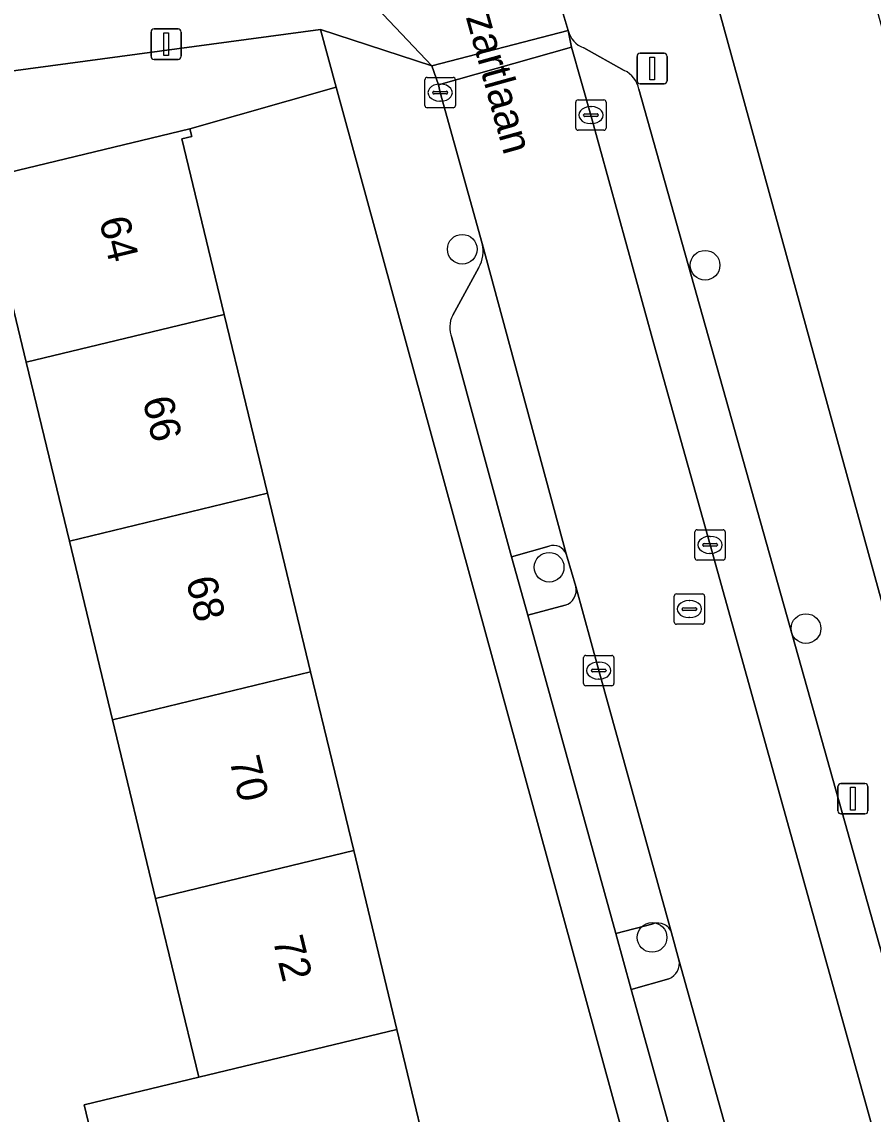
# Model space of a CAD drawing. Extents: x 159053 to 160042, y 380449 to 381423.
# Drawn here: x 159686.94 to 159714.96, y 380897.41 to 380933.36 of the extents above; entities that cross this region are included whole.
import ezdxf

# ---------------------------------------------------------------- set-up
doc = ezdxf.new("R2010")
doc.units = 0
for name, color, linetype in [('IMGEO_Boom', 7, 'Continuous'), ('IMGEO_Erf', 7, 'Continuous'), ('IMGEO_Groenvoorziening', 7, 'Continuous'), ('IMGEO_Kolk', 7, 'Continuous'), ('IMGEO_Lichtmast', 7, 'Continuous'), ('IMGEO_Openbare_ruimte_label', 7, 'Continuous'), ('IMGEO_Pand', 7, 'Continuous'), ('IMGEO_Pand_nummerreeks', 7, 'Continuous'), ('IMGEO_Parkeervlak_open', 7, 'Continuous'), ('IMGEO_Rijbaan_lokaal_open', 7, 'Continuous'), ('IMGEO_Rioolput', 7, 'Continuous'), ('IMGEO_Voetpad_op_trap', 7, 'Continuous'), ('IMGEO_Voetpad_open', 7, 'Continuous')]:
    doc.layers.add(name, color=color, linetype=linetype)

msp = doc.modelspace()

# ---------------------------------------------------------------- linework, layer by layer
at = {"layer": 'IMGEO_Boom'}
for centre in [(159701.439, 380925.875), (159709.431, 380925.349), (159704.298, 380915.409), (159712.752, 380913.393), (159707.687, 380903.228)]:
    msp.add_circle(centre, 0.489, dxfattribs=at)
at = {"layer": 'IMGEO_Erf'}
msp.add_lwpolyline([(159718.456, 380921.536), (159716.796, 380927.565), (159715.136, 380933.596), (159713.436, 380939.77), (159708.598, 380938.439), (159724.672, 380880.027), (159733.63, 380882.492), (159732.569, 380886.345), (159728.455, 380885.212), (159726.755, 380891.388), (159725.095, 380897.417), (159723.435, 380903.447), (159721.775, 380909.477), (159720.115, 380915.507)], close=True, dxfattribs=at)
for points in [[(159710.202, 380884.05), (159697.29, 380931.206), (159692.475, 380929.841), (159692.536, 380929.587), (159692.21, 380929.508), (159693.604, 380923.732), (159695.024, 380917.849), (159696.444, 380911.967), (159697.864, 380906.084), (159699.285, 380900.2), (159700.705, 380894.317)], [(159690.409, 380891.829), (159688.989, 380897.714), (159692.766, 380898.626), (159691.346, 380904.509), (159689.926, 380910.392), (159688.506, 380916.274), (159687.086, 380922.158), (159685.695, 380927.919)]]:
    msp.add_lwpolyline(points, dxfattribs=at)
at = {"layer": 'IMGEO_Groenvoorziening'}
msp.add_lwpolyline([(159685.232, 380928.092), (159692.475, 380929.841), (159697.29, 380931.206), (159696.769, 380933.107), (159685.425, 380931.581), (159673.297, 380929.95), (159674.284, 380925.356)], close=True, dxfattribs=at)
for points in [[(159704.295, 380916.103), (159703.064, 380915.751), (159703.597, 380913.83), (159704.823, 380914.16)], [(159705.178, 380914.776), (159704.89, 380915.74), (159704.858, 380915.857)], [(159707.723, 380903.671), (159706.493, 380903.352), (159706.999, 380901.517), (159708.233, 380901.869)], [(159708.572, 380902.491), (159708.328, 380903.383)]]:
    msp.add_lwpolyline(points, dxfattribs=at)
for centre, radius, start, end in [((159704.447, 380915.683), 0.447, 22.9326, 109.862), ((159704.661, 380914.664), 0.529, 287.8583, 12.2321), ((159707.884, 380903.23), 0.469, 18.9898, 110.0982), ((159708.047, 380902.374), 0.538, 290.2685, 12.5493)]:
    msp.add_arc(centre, radius, start, end, dxfattribs=at)
at = {"layer": 'IMGEO_Kolk'}
for p, q in [((159700.21, 380930.605), (159700.21, 380931.457)), ((159700.285, 380931.531), (159701.137, 380931.531)), ((159700.698, 380931.311), (159700.723, 380931.311)), ((159701.211, 380931.457), (159701.211, 380930.605)), ((159700.469, 380931.025), (159700.469, 380931.037)), ((159700.907, 380930.988), (159700.509, 380930.988)), ((159700.512, 380931.074), (159700.91, 380931.074)), ((159700.953, 380931.037), (159700.953, 380931.025)), ((159700.721, 380930.751), (159700.696, 380930.751)), ((159705.174, 380929.866), (159705.174, 380930.718)), ((159705.249, 380930.792), (159706.101, 380930.792)), ((159706.175, 380930.718), (159706.175, 380929.866)), ((159701.137, 380930.531), (159700.285, 380930.531)), ((159705.433, 380930.286), (159705.433, 380930.298)), ((159705.871, 380930.249), (159705.473, 380930.249)), ((159705.476, 380930.335), (159705.874, 380930.335)), ((159705.662, 380930.572), (159705.687, 380930.572)), ((159705.917, 380930.298), (159705.917, 380930.286)), ((159705.685, 380930.012), (159705.66, 380930.012)), ((159706.101, 380929.792), (159705.249, 380929.792)), ((159709.095, 380915.721), (159709.095, 380916.573)), ((159709.17, 380916.647), (159710.022, 380916.647)), ((159710.096, 380916.573), (159710.096, 380915.721)), ((159709.583, 380916.427), (159709.608, 380916.427)), ((159709.354, 380916.141), (159709.354, 380916.153)), ((159709.792, 380916.104), (159709.394, 380916.104)), ((159709.397, 380916.19), (159709.795, 380916.19)), ((159709.606, 380915.867), (159709.581, 380915.867)), ((159709.838, 380916.153), (159709.838, 380916.141)), ((159710.022, 380915.647), (159709.17, 380915.647)), ((159705.43, 380911.583), (159705.43, 380912.435)), ((159705.505, 380912.509), (159706.357, 380912.509)), ((159705.918, 380912.289), (159705.943, 380912.289)), ((159706.431, 380912.435), (159706.431, 380911.583)), ((159705.689, 380912.003), (159705.689, 380912.015)), ((159706.127, 380911.966), (159705.729, 380911.966)), ((159705.732, 380912.052), (159706.13, 380912.052)), ((159706.173, 380912.015), (159706.173, 380912.003)), ((159705.941, 380911.729), (159705.916, 380911.729)), ((159706.357, 380911.509), (159705.505, 380911.509))]:
    msp.add_line(p, q, dxfattribs=at)
for points in [[(159700.21, 380930.605), (159700.21, 380931.457)], [(159700.285, 380931.531), (159701.137, 380931.531)], [(159701.211, 380931.457), (159701.211, 380930.605)], [(159705.174, 380929.866), (159705.174, 380930.718)], [(159705.249, 380930.792), (159706.101, 380930.792)], [(159706.175, 380930.718), (159706.175, 380929.866)], [(159701.137, 380930.531), (159700.285, 380930.531)], [(159706.101, 380929.792), (159705.249, 380929.792)], [(159709.095, 380915.721), (159709.095, 380916.573)], [(159709.17, 380916.647), (159710.022, 380916.647)], [(159710.096, 380916.573), (159710.096, 380915.721)], [(159710.022, 380915.647), (159709.17, 380915.647)], [(159705.43, 380911.583), (159705.43, 380912.435)], [(159705.505, 380912.509), (159706.357, 380912.509)], [(159706.431, 380912.435), (159706.431, 380911.583)], [(159706.357, 380911.509), (159705.505, 380911.509)]]:
    msp.add_lwpolyline(points, dxfattribs=at)
for centre, radius, start, end in [((159700.287, 380931.455), 0.0765, 91.552, 178.448), ((159700.287, 380931.455), 0.0765, 91.552, 178.448), ((159701.135, 380931.455), 0.0765, 1.552, 88.448), ((159701.135, 380931.455), 0.0765, 1.552, 88.448), ((159700.509, 380931.034), 0.0403, 85.8775, 175.7526), ((159700.506, 380931.024), 0.0366, 178.938, 274.7102), ((159700.91, 380931.031), 0.043, 264.8664, 352.4533), ((159700.914, 380931.036), 0.0386, 1.7309, 96.639), ((159700.287, 380930.607), 0.0765, 181.552, 268.448), ((159700.287, 380930.607), 0.0765, 181.552, 268.448), ((159701.135, 380930.607), 0.0765, 271.552, 358.448), ((159701.135, 380930.607), 0.0765, 271.552, 358.448), ((159705.251, 380930.716), 0.0765, 91.552, 178.448), ((159705.251, 380930.716), 0.0765, 91.552, 178.448), ((159706.099, 380930.716), 0.0765, 1.552, 88.448), ((159706.099, 380930.716), 0.0765, 1.552, 88.448), ((159705.473, 380930.295), 0.0403, 85.8775, 175.7526), ((159705.47, 380930.285), 0.0366, 178.938, 274.7102), ((159705.874, 380930.292), 0.043, 264.8664, 352.4533), ((159705.878, 380930.297), 0.0386, 1.7309, 96.639), ((159705.251, 380929.868), 0.0765, 181.552, 268.448), ((159705.251, 380929.868), 0.0765, 181.552, 268.448), ((159706.099, 380929.868), 0.0765, 271.552, 358.448), ((159706.099, 380929.868), 0.0765, 271.552, 358.448), ((159709.172, 380916.571), 0.0765, 91.552, 178.448), ((159709.172, 380916.571), 0.0765, 91.552, 178.448), ((159710.02, 380916.571), 0.0765, 1.552, 88.448), ((159710.02, 380916.571), 0.0765, 1.552, 88.448), ((159709.394, 380916.15), 0.0403, 85.8775, 175.7526), ((159709.391, 380916.14), 0.0366, 178.938, 274.7102), ((159709.795, 380916.147), 0.043, 264.8664, 352.4533), ((159709.799, 380916.152), 0.0386, 1.7309, 96.639), ((159709.172, 380915.723), 0.0765, 181.552, 268.448), ((159709.172, 380915.723), 0.0765, 181.552, 268.448), ((159710.02, 380915.723), 0.0765, 271.552, 358.448), ((159710.02, 380915.723), 0.0765, 271.552, 358.448), ((159705.507, 380912.433), 0.0765, 91.552, 178.448), ((159705.507, 380912.433), 0.0765, 91.552, 178.448), ((159706.355, 380912.433), 0.0765, 1.552, 88.448), ((159706.355, 380912.433), 0.0765, 1.552, 88.448), ((159705.729, 380912.012), 0.0403, 85.8775, 175.7526), ((159705.726, 380912.002), 0.0366, 178.938, 274.7102), ((159706.13, 380912.009), 0.043, 264.8664, 352.4533), ((159706.134, 380912.014), 0.0386, 1.7309, 96.639), ((159705.507, 380911.585), 0.0765, 181.552, 268.448), ((159705.507, 380911.585), 0.0765, 181.552, 268.448), ((159706.355, 380911.585), 0.0765, 271.552, 358.448), ((159706.355, 380911.585), 0.0765, 271.552, 358.448)]:
    msp.add_arc(centre, radius, start, end, dxfattribs=at)
for centre, major_axis, ratio, start_param, end_param in [((159700.697, 380931.031), (-0.387, 0.002), 0.722429, 4.712389, 7.853982), ((159700.722, 380931.031), (-0.39, 0.002), 0.717154, 1.570796, 4.712389), ((159705.661, 380930.292), (-0.387, 0.002), 0.722429, 4.712389, 7.853982), ((159705.686, 380930.292), (-0.39, 0.002), 0.717154, 1.570796, 4.712389), ((159709.582, 380916.147), (-0.387, 0.002), 0.722429, 4.712389, 7.853982), ((159709.607, 380916.147), (-0.39, 0.002), 0.717154, 1.570796, 4.712389), ((159705.917, 380912.009), (-0.387, 0.002), 0.722429, 4.712389, 7.853982), ((159705.942, 380912.009), (-0.39, 0.002), 0.717154, 1.570796, 4.712389)]:
    msp.add_ellipse(centre, major_axis=major_axis, ratio=ratio, start_param=start_param, end_param=end_param, dxfattribs=at)
at = {"layer": 'IMGEO_Lichtmast'}
for p, q in [((159691.294, 380933.127), (159692.084, 380933.127)), ((159692.084, 380933.127), (159691.294, 380933.127)), ((159691.194, 380932.227), (159691.194, 380933.027)), ((159691.194, 380933.027), (159691.194, 380932.227)), ((159692.184, 380933.027), (159692.184, 380932.227)), ((159692.184, 380932.227), (159692.184, 380933.027)), ((159692.084, 380932.127), (159691.294, 380932.127)), ((159691.294, 380932.127), (159692.084, 380932.127)), ((159707.191, 380931.425), (159707.191, 380932.225)), ((159707.191, 380932.225), (159707.191, 380931.425)), ((159707.291, 380932.325), (159708.081, 380932.325)), ((159708.081, 380932.325), (159707.291, 380932.325)), ((159708.181, 380932.225), (159708.181, 380931.425)), ((159708.181, 380931.425), (159708.181, 380932.225)), ((159708.081, 380931.325), (159707.291, 380931.325)), ((159707.291, 380931.325), (159708.081, 380931.325)), ((159713.9, 380908.293), (159714.69, 380908.293)), ((159714.69, 380908.293), (159713.9, 380908.293)), ((159713.8, 380907.393), (159713.8, 380908.193)), ((159713.8, 380908.193), (159713.8, 380907.393)), ((159714.79, 380908.193), (159714.79, 380907.393)), ((159714.79, 380907.393), (159714.79, 380908.193)), ((159714.69, 380907.293), (159713.9, 380907.293)), ((159713.9, 380907.293), (159714.69, 380907.293))]:
    msp.add_line(p, q, dxfattribs=at)
for points in [[(159691.614, 380933.002), (159691.764, 380933.002), (159691.764, 380932.252), (159691.614, 380932.252), (159691.614, 380933.002)], [(159707.611, 380932.2), (159707.761, 380932.2), (159707.761, 380931.45), (159707.611, 380931.45), (159707.611, 380932.2)], [(159714.22, 380908.168), (159714.37, 380908.168), (159714.37, 380907.418), (159714.22, 380907.418), (159714.22, 380908.168)]]:
    msp.add_lwpolyline(points, dxfattribs=at)
for centre, start, end in [((159691.294, 380933.027), 90, 180), ((159691.294, 380933.027), 90, 180), ((159692.084, 380933.027), 0, 90), ((159692.084, 380933.027), 360, 90), ((159691.294, 380932.227), 180, 270), ((159691.294, 380932.227), 180, 270), ((159692.084, 380932.227), 270, 0), ((159692.084, 380932.227), 270, 0), ((159707.291, 380932.225), 90, 180), ((159707.291, 380932.225), 90, 180), ((159708.081, 380932.225), 0, 90), ((159708.081, 380932.225), 360, 90), ((159707.291, 380931.425), 180, 270), ((159707.291, 380931.425), 180, 270), ((159708.081, 380931.425), 270, 0), ((159708.081, 380931.425), 270, 0), ((159713.9, 380908.193), 90, 180), ((159713.9, 380908.193), 90, 180), ((159714.69, 380908.193), 0, 90), ((159714.69, 380908.193), 360, 90), ((159713.9, 380907.393), 180, 270), ((159713.9, 380907.393), 180, 270), ((159714.69, 380907.393), 270, 0), ((159714.69, 380907.393), 270, 0)]:
    msp.add_arc(centre, 0.1, start, end, dxfattribs=at)
at = {"layer": 'IMGEO_Pand'}
for points in [[(159687.086, 380922.158), (159693.604, 380923.732), (159692.21, 380929.508), (159692.536, 380929.587), (159692.475, 380929.841), (159685.232, 380928.092), (159685.297, 380927.823), (159685.695, 380927.919)], [(159688.506, 380916.274), (159695.024, 380917.849), (159693.604, 380923.732), (159687.086, 380922.158)], [(159688.506, 380916.274), (159689.926, 380910.392), (159696.444, 380911.967), (159695.024, 380917.849)], [(159691.346, 380904.509), (159697.864, 380906.084), (159696.444, 380911.967), (159689.926, 380910.392)], [(159691.346, 380904.509), (159692.766, 380898.626), (159699.285, 380900.2), (159697.864, 380906.084)], [(159699.285, 380900.2), (159692.766, 380898.626), (159688.989, 380897.714), (159690.409, 380891.829), (159694.187, 380892.742), (159700.705, 380894.317)]]:
    msp.add_lwpolyline(points, close=True, dxfattribs=at)
at = {"layer": 'IMGEO_Parkeervlak_open'}
for points in [[(159704.926, 380933.073), (159705.033, 380932.531), (159705.675, 380930.292), (159707.744, 380922.762), (159709.595, 380916.146), (159716.837, 380890.145), (159719.655, 380880.018), (159721.421, 380880.508), (159721.477, 380880.524), (159720.322, 380884.667), (159707.246, 380931.143)], [(159706.771, 380931.759), (159705.439, 380932.509)], [(159704.858, 380915.857), (159702.093, 380926.061)], [(159701.986, 380925.277), (159701.125, 380923.707)], [(159701.093, 380922.966), (159703.064, 380915.751), (159704.295, 380916.103)], [(159708.328, 380903.383), (159705.932, 380912.009), (159705.178, 380914.776)], [(159704.823, 380914.16), (159703.597, 380913.83), (159706.493, 380903.352), (159707.723, 380903.671)], [(159711.49, 380892.054), (159708.572, 380902.491)], [(159708.233, 380901.869), (159706.999, 380901.517), (159709.632, 380892.049), (159710.857, 380892.383)]]:
    msp.add_lwpolyline(points, dxfattribs=at)
for centre, radius, start, end in [((159705.686, 380933.249), 0.78, 193.0442, 251.5335), ((159706.436, 380931.01), 0.821, 9.3479, 65.924), ((159701.073, 380925.801), 1.053, 330.1596, 14.297), ((159701.905, 380923.302), 0.879, 152.5684, 202.4861), ((159704.447, 380915.683), 0.447, 22.9326, 109.862), ((159704.661, 380914.664), 0.529, 287.8583, 12.2321), ((159707.884, 380903.23), 0.469, 18.9898, 110.0982), ((159708.047, 380902.374), 0.538, 290.2685, 12.5493)]:
    msp.add_arc(centre, radius, start, end, dxfattribs=at)
at = {"layer": 'IMGEO_Rijbaan_lokaal_open'}
for points in [[(159703.364, 380938.667), (159703.204, 380939.257), (159695.431, 380937.204), (159700.436, 380931.909), (159704.926, 380933.073), (159704.723, 380933.738)], [(159700.657, 380931.291), (159705.033, 380932.531), (159704.926, 380933.073), (159700.436, 380931.909)], [(159709.595, 380916.146), (159707.744, 380922.762), (159705.675, 380930.292), (159705.033, 380932.531), (159700.657, 380931.291), (159700.711, 380931.031), (159702.093, 380926.061), (159704.858, 380915.857), (159704.89, 380915.74), (159705.178, 380914.776), (159705.932, 380912.009), (159708.328, 380903.383), (159708.572, 380902.491), (159711.49, 380892.054), (159711.744, 380891.197), (159712.35, 380888.832), (159713.839, 380883.634), (159714.465, 380881.73), (159715.266, 380878.842), (159715.277, 380878.802), (159719.655, 380880.018), (159716.837, 380890.145)]]:
    msp.add_lwpolyline(points, close=True, dxfattribs=at)
at = {"layer": 'IMGEO_Rioolput'}
for p, q in [((159708.414, 380913.608), (159708.414, 380914.46)), ((159708.489, 380914.534), (159709.341, 380914.534)), ((159709.415, 380914.46), (159709.415, 380913.608)), ((159708.716, 380914.077), (159709.114, 380914.077)), ((159708.902, 380914.314), (159708.927, 380914.314)), ((159708.673, 380914.028), (159708.673, 380914.04)), ((159709.111, 380913.991), (159708.713, 380913.991)), ((159708.925, 380913.754), (159708.9, 380913.754)), ((159709.157, 380914.04), (159709.157, 380914.028)), ((159709.341, 380913.534), (159708.489, 380913.534))]:
    msp.add_line(p, q, dxfattribs=at)
for points in [[(159708.414, 380913.608), (159708.414, 380914.46)], [(159708.489, 380914.534), (159709.341, 380914.534)], [(159709.415, 380914.46), (159709.415, 380913.608)], [(159709.341, 380913.534), (159708.489, 380913.534)]]:
    msp.add_lwpolyline(points, dxfattribs=at)
for centre, radius, start, end in [((159708.491, 380914.458), 0.0765, 91.552, 178.448), ((159708.491, 380914.458), 0.0765, 91.552, 178.448), ((159709.339, 380914.458), 0.0765, 1.552, 88.448), ((159709.339, 380914.458), 0.0765, 1.552, 88.448), ((159708.713, 380914.037), 0.0403, 85.8775, 175.7526), ((159709.118, 380914.039), 0.0386, 1.7309, 96.639), ((159708.71, 380914.027), 0.0366, 178.938, 274.7102), ((159709.114, 380914.034), 0.043, 264.8664, 352.4533), ((159708.491, 380913.61), 0.0765, 181.552, 268.448), ((159708.491, 380913.61), 0.0765, 181.552, 268.448), ((159709.339, 380913.61), 0.0765, 271.552, 358.448), ((159709.339, 380913.61), 0.0765, 271.552, 358.448)]:
    msp.add_arc(centre, radius, start, end, dxfattribs=at)
for centre, major_axis, ratio, start_param, end_param in [((159708.901, 380914.034), (-0.387, 0.002), 0.722429, 4.712389, 7.853982), ((159708.926, 380914.034), (-0.39, 0.002), 0.717154, 1.570796, 4.712389)]:
    msp.add_ellipse(centre, major_axis=major_axis, ratio=ratio, start_param=start_param, end_param=end_param, dxfattribs=at)
at = {"layer": 'IMGEO_Voetpad_op_trap'}
for points in [[(159726.32, 380874.037), (159724.672, 380880.027), (159708.598, 380938.439), (159708.209, 380939.854), (159707.142, 380943.733), (159702.337, 380979.302), (159701.36, 380986.388)], [(159704.168, 380941.639), (159703.251, 380940.013), (159703.16, 380939.431), (159703.204, 380939.257), (159703.364, 380938.667), (159705.113, 380939.298), (159706.467, 380934.204), (159704.723, 380933.738), (159704.926, 380933.073)], [(159705.439, 380932.509), (159706.771, 380931.759)], [(159707.246, 380931.143), (159720.322, 380884.667), (159721.477, 380880.524), (159722.223, 380877.849), (159723.237, 380874.211), (159723.439, 380873.398)]]:
    msp.add_lwpolyline(points, dxfattribs=at)
for centre, radius, start, end in [((159705.686, 380933.249), 0.78, 193.0442, 251.5335), ((159706.436, 380931.01), 0.821, 9.3479, 65.924)]:
    msp.add_arc(centre, radius, start, end, dxfattribs=at)
at = {"layer": 'IMGEO_Voetpad_open'}
for points in [[(159619.506, 380922.646), (159631.976, 380924.344), (159633.635, 380924.569), (159633.957, 380924.613), (159635.172, 380924.779), (159661.951, 380928.424), (159664.943, 380928.827), (159671.792, 380929.748), (159673.297, 380929.95), (159685.425, 380931.581), (159696.769, 380933.107), (159700.436, 380931.909), (159695.431, 380937.204), (159695.31, 380937.496), (159695.017, 380937.616)], [(159702.093, 380926.061), (159700.711, 380931.031), (159700.657, 380931.291), (159700.436, 380931.909), (159696.769, 380933.107), (159697.29, 380931.206), (159710.202, 380884.05), (159710.74, 380882.137), (159711.836, 380878.234), (159712.552, 380875.697), (159712.946, 380873.623), (159714.434, 380867.565)], [(159701.125, 380923.707), (159701.986, 380925.277)], [(159711.372, 380885.595), (159710.122, 380890.229), (159709.632, 380892.049), (159706.999, 380901.517), (159706.493, 380903.352), (159703.597, 380913.83), (159703.064, 380915.751), (159701.093, 380922.966)]]:
    msp.add_lwpolyline(points, dxfattribs=at)
for centre, radius, start, end in [((159701.073, 380925.801), 1.053, 330.1596, 14.297), ((159701.905, 380923.302), 0.879, 152.5684, 202.4861)]:
    msp.add_arc(centre, radius, start, end, dxfattribs=at)

# ---------------------------------------------------------------- texts
at = {"layer": 'IMGEO_Openbare_ruimte_label'}
msp.add_text('Mozartlaan', height=1, rotation=285.5517, dxfattribs=at).set_placement((159701.051, 380935.314))
at = {"layer": 'IMGEO_Pand_nummerreeks'}
for s, p in [('64', (159689.481, 380926.836)), ('66', (159690.91, 380920.916)), ('68', (159692.339, 380914.993)), ('70', (159693.768, 380909.073)), ('72', (159695.196, 380903.159))]:
    msp.add_text(s, height=1, rotation=283.5708, dxfattribs=at).set_placement(p)

doc.saveas('drawing.dxf')
